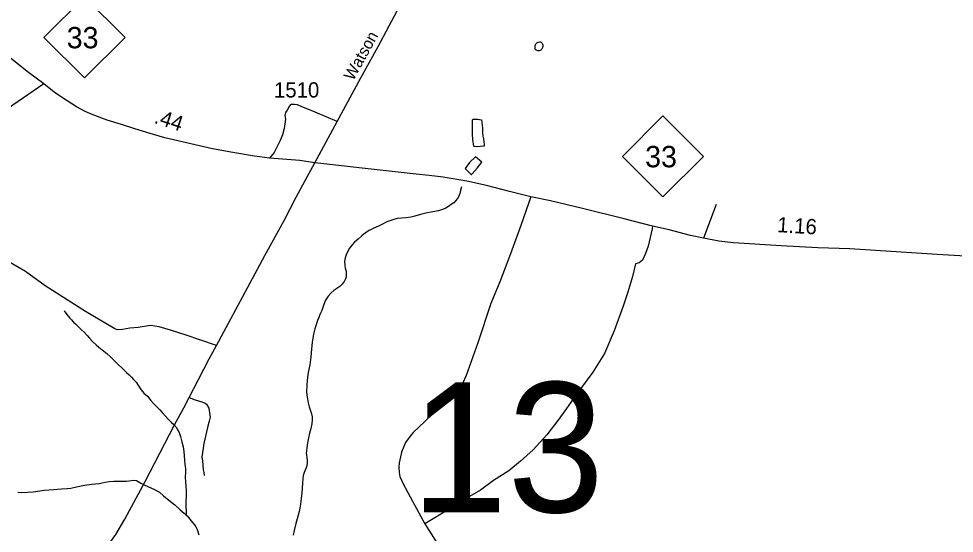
# Model space of a CAD drawing. Extents: x 2220236 to 2384410, y 720751 to 894131.
# Drawn here: x 2361132 to 2368804, y 858252 to 862475 of the extents above; entities that cross this region are included whole.
import ezdxf

# ---------------------------------------------------------------- set-up
doc = ezdxf.new("R2010")
doc.units = 0
for name, color, linetype in [('Exist Hydrographic Creek Single Shore', 7, 'Continuous'), ('Exist Hydrographic Misc Water Feature', 7, 'Continuous'), ('Exist Hydrographic Pond Under 1500 Sq Ft', 7, 'Continuous'), ('Exist Road Non-System Type 51', 7, 'Continuous'), ('Exist Road Primary NC Attributed', 7, 'Continuous'), ('Exist Road Primary NC Service Mileage Hundredths English Label', 7, 'Continuous'), ('Exist Road Primary NC Shield CELL', 7, 'Continuous'), ('Exist Road Primary NC Shield Number Label', 7, 'Continuous'), ('Exist Road Secondary Structure Standard Bridge Number Label', 7, 'Continuous'), ('Exist Road Secondary Type 51 Attributed', 7, 'Continuous'), ('Exist Road Secondary Type 51 Label', 7, 'Continuous'), ('Exist Road Secondary Type 51 Number Label', 7, 'Continuous')]:
    doc.layers.add(name, color=color, linetype=linetype)

msp = doc.modelspace()

# ---------------------------------------------------------------- linework, layer by layer
at = {"layer": 'Exist Hydrographic Creek Single Shore'}
for points in [[(2361125.5, 858588.9), (2361157.6, 858588.5), (2361249.3, 858593.9), (2361341.4, 858606.9), (2361419.3, 858612.4), (2361483.1, 858616.6), (2361529.2, 858619.5), (2361559.3, 858624), (2361604.9, 858632.4), (2361672.8, 858647.4), (2361732.6, 858655.7), (2361792.7, 858662.1), (2361840.6, 858671.6), (2361876.4, 858678), (2361912.4, 858680.1), (2361944.6, 858680.8), (2361983.6, 858680.8), (2362016.4, 858681.1), (2362038.3, 858683.7), (2362074.3, 858687.7), (2362098.4, 858684.5), (2362110.4, 858678.4), (2362132.6, 858664.5), (2362154.8, 858653.3), (2362196.9, 858633.7), (2362241.4, 858614.2), (2362285.4, 858588.7), (2362319.8, 858559), (2362362.2, 858525.6), (2362412.7, 858485.6), (2362455.4, 858446.3), (2362489.7, 858416.6), (2362505.7, 858402.4)], [(2362505.7, 858402.4), (2362513.9, 858395.6), (2362536.3, 858369.2), (2362556.5, 858341.5), (2362572.7, 858321.5), (2362584.8, 858305.6), (2362595.2, 858284), (2362607.9, 858240.2)]]:
    msp.add_lwpolyline(points, dxfattribs=at)
at = {"layer": 'Exist Hydrographic Misc Water Feature'}
for points in [[(2364761.8, 861094.3), (2364756.1, 861066.1), (2364750.2, 861039.6), (2364744.6, 861026.3), (2364734.8, 861007.8), (2364719, 860985.8), (2364699.1, 860965.3), (2364679.4, 860949.1), (2364655.5, 860933.3), (2364627.9, 860916.5), (2364607.9, 860908.4), (2364573.8, 860899.5), (2364527.9, 860889.4), (2364470.3, 860878.8), (2364426.4, 860868.2), (2364380.3, 860855.5), (2364346.5, 860847.5), (2364306.7, 860841), (2364270.8, 860837.8), (2364236.8, 860834.2), (2364208.8, 860827.1), (2364167, 860814.9), (2364145.1, 860804.8), (2364115.2, 860788.2), (2364081.4, 860772), (2364037.5, 860753.8), (2364005.7, 860736.7), (2363976, 860716.8), (2363944.5, 860692.6), (2363914.8, 860665.7), (2363886.9, 860641.6), (2363865.1, 860619.4), (2363843.6, 860591.6), (2363827.8, 860561.4), (2363818.3, 860537.1), (2363808.4, 860513), (2363803, 860486.6), (2363805.4, 860450.5), (2363809.7, 860426.8), (2363815.9, 860402.4), (2363818.1, 860381.2), (2363816.5, 860356.5), (2363810.6, 860339.2), (2363801, 860319.1), (2363785.2, 860296.1), (2363765.2, 860278.2), (2363741.6, 860261.5), (2363715.8, 860243.4), (2363692, 860223.4), (2363668.4, 860197.1), (2363648.7, 860165.1), (2363635.1, 860128.5), (2363617.7, 860080.2), (2363602, 860046.7), (2363592.5, 860022.4), (2363582.7, 859998.3), (2363573.5, 859975), (2363567.3, 859955.7), (2363559.5, 859930.1), (2363549.8, 859887.7), (2363538.7, 859821.6), (2363533.5, 859763.3), (2363528.3, 859699.1), (2363519.1, 859635.3), (2363506, 859570.8), (2363498.6, 859509.1), (2363495.2, 859464.7), (2363491.6, 859416.9), (2363494.1, 859386.5), (2363500.3, 859354.9), (2363506.9, 859323), (2363515.1, 859291.5), (2363523.4, 859265.6), (2363529.8, 859243.6), (2363538.1, 859209.4), (2363538.6, 859183.2), (2363535, 859149.6), (2363527.4, 859111.5), (2363517.7, 859075), (2363508.4, 859036.9), (2363500.6, 858994.6), (2363495.4, 858955), (2363491.6, 858926.9), (2363489.6, 858910.4), (2363491.9, 858895.1), (2363494.4, 858874.5), (2363498.4, 858849.4), (2363498.7, 858824.8), (2363494.9, 858804.9), (2363487.2, 858784.9), (2363481.6, 858770.6), (2363471.6, 858750.5), (2363466, 858726.6), (2363462.2, 858698.6), (2363458.6, 858666.3), (2363455.2, 858620.2), (2363453.8, 858583.3)], [(2361503.8, 860077.4), (2361528, 860047.2), (2361552.5, 860017.7), (2361564.5, 860003.4), (2361582.7, 859983.8), (2361601.1, 859968.2), (2361617.2, 859950.8), (2361645.6, 859924.7), (2361667.8, 859903.6), (2361692.2, 859875.7), (2361711.5, 859853.5), (2361740.6, 859823.5), (2361765.9, 859798.3), (2361789.4, 859778.9), (2361817.5, 859757.1), (2361855.8, 859727.5), (2361884.8, 859701.4), (2361916.7, 859668.3), (2361948.8, 859636.8), (2361981.2, 859606.9), (2362015.7, 859573.2), (2362037.9, 859551.8), (2362056.1, 859533.8), (2362074.5, 859515.5), (2362094.5, 859492.7), (2362115.1, 859462.4), (2362135.5, 859430.4), (2362157.9, 859403.4), (2362188.2, 859377.4), (2362216.5, 859343.4), (2362239, 859315.5), (2362261.3, 859291.8), (2362289.6, 859264.4), (2362309.8, 859244.5), (2362333.9, 859217), (2362360.4, 859187.5), (2362382.6, 859165.5), (2362404.8, 859144.4), (2362425.2, 859120.6), (2362435.4, 859102), (2362447.8, 859080.5), (2362458.1, 859046.4), (2362470.7, 859002.6), (2362481.2, 858962.7), (2362487.4, 858922.9), (2362487.8, 858889.1), (2362490.4, 858849.2), (2362495, 858817.2), (2362499.3, 858784.6), (2362499.7, 858751.1), (2362497.9, 858713.3), (2362500.5, 858674.7), (2362503, 858638.7), (2362505.5, 858601), (2362504, 858556.6), (2362502.4, 858514.9), (2362503.1, 858475.5), (2362505.5, 858433), (2362505.7, 858410.6), (2362505.7, 858402.4)], [(2363453.8, 858583.3), (2363448.4, 858538.8), (2363439.6, 858472.8), (2363431.5, 858430.5), (2363414.3, 858370), (2363404.7, 858331.9), (2363391.5, 858275.5), (2363384, 858235.9)]]:
    msp.add_lwpolyline(points, dxfattribs=at)
at = {"layer": 'Exist Hydrographic Pond Under 1500 Sq Ft'}
for points in [[(2365425.8, 862232.5), (2365420, 862223.4), (2365414, 862216.5), (2365408.2, 862213.7), (2365400.1, 862211.7), (2365394.5, 862211.5), (2365388.3, 862212.2), (2365382.3, 862213.6), (2365378.3, 862215.7), (2365372.9, 862219.8), (2365368.1, 862225.2), (2365365.8, 862231.6), (2365365.8, 862239.2), (2365365.9, 862245.8), (2365367.1, 862255.7), (2365368.9, 862260.7), (2365371.6, 862265.7), (2365375.7, 862271.4), (2365380.7, 862275.9), (2365384.9, 862278.4), (2365391.3, 862281.9), (2365403.4, 862284.1), (2365411.3, 862284.4), (2365417.2, 862282.3), (2365421.4, 862278.2), (2365425.6, 862270.2), (2365427.7, 862266.3), (2365429.7, 862258.2), (2365430, 862252.3), (2365429.9, 862246.7), (2365428.2, 862239.1), (2365425.8, 862232.5)], [(2364893, 861649.4), (2364927, 861644.2), (2364933.9, 861580.5), (2364934.4, 861537.9), (2364938.8, 861510.1), (2364942.9, 861488.3), (2364946.2, 861464.5), (2364949.4, 861442.6), (2364950.1, 861434.4), (2364949.6, 861430.2), (2364945.7, 861430), (2364915.6, 861426.5), (2364883.6, 861423.5), (2364868.1, 861425.2), (2364863.6, 861429.3), (2364856.8, 861483.1), (2364854.4, 861527.4), (2364853.7, 861575.6), (2364853, 861641.2), (2364855.6, 861649.5), (2364865, 861651.5), (2364893, 861649.4)], [(2364829.1, 861294.9), (2364791.7, 861246.5), (2364842.3, 861197), (2364845.9, 861197.1), (2364850.3, 861201.3), (2364891.7, 861248.3), (2364929.1, 861298), (2364878.7, 861341.9), (2364829.1, 861294.9)]]:
    msp.add_lwpolyline(points, dxfattribs=at)
at = {"layer": 'Exist Road Non-System Type 51'}
msp.add_line((2366851.7, 860949.1), (2366746.7, 860673.6), dxfattribs=at)
for points in [[(2363744.1, 861630.6), (2363564.2, 861708.2), (2363447.7, 861754.7), (2363417.5, 861768.4), (2363393.4, 861772), (2363367.6, 861771.8), (2363357.6, 861765.6), (2363349.6, 861755.6), (2363332.1, 861723.3), (2363320.3, 861705.2), (2363314.6, 861681.2), (2363320.9, 861651.2), (2363309.8, 861575.1), (2363294.6, 861520.9), (2363277.1, 861474.8), (2363241.9, 861410.3), (2363226.3, 861376.2), (2363188.9, 861331.7)], [(2365332.1, 861014.3), (2365250.1, 860778.8), (2365163.9, 860545.3), (2365076.5, 860314.8), (2365004.5, 860137.9), (2364897, 859815.5), (2364802.4, 859546.3), (2364775.1, 859487.4), (2364745.6, 859445.3), (2364611.1, 859312.8), (2364531.2, 859235), (2364462.4, 859169.8), (2364367.5, 859078.6), (2364341.9, 859048.4), (2364302.6, 858997.9), (2364270.6, 858917.4), (2364262.2, 858879.5), (2364252.6, 858831.2), (2364249, 858791.3), (2364251.7, 858751.2), (2364258, 858717.6), (2364285.3, 858658.7), (2364361, 858515.7), (2364461.9, 858330.6)], [(2366330.5, 860772.5), (2366326.8, 860751.7), (2366294.6, 860609.3), (2366271.3, 860548.9), (2366246.4, 860494.8), (2366221.2, 860471.7), (2366189.7, 860463.3), (2366166.5, 860360.2), (2366127.6, 860231.9), (2366089.8, 860116.2), (2366016.2, 859914.3), (2365935.3, 859727.1), (2365838.6, 859575.7), (2365691.6, 859374.5), (2365656.1, 859324), (2365611.6, 859258.1), (2365562.2, 859188.7), (2365463.4, 859060.4), (2365349.9, 858938.4), (2365247, 858843.8), (2365152.4, 858763.9), (2365026, 858686.6), (2364919.1, 858605.4), (2364829.7, 858555.6), (2364662.9, 858450.4), (2364461.9, 858330.6)], [(2362753.1, 859793.1), (2362618.2, 859840.2), (2362505.8, 859879), (2362378, 859920.5), (2362283.7, 859947.3), (2362249.6, 859952.9), (2362213.6, 859956.4), (2362111.8, 859941.2), (2362043.9, 859934.5), (2361984.1, 859923.8), (2361942.1, 859923.3), (2361920, 859931), (2361678.5, 860072), (2361349.9, 860284.1), (2361186.6, 860400), (2360957, 860532.7)], [(2362528.7, 859366.4), (2362578.9, 859347.1), (2362641.1, 859327.8), (2362661.1, 859320.7), (2362673.2, 859312.1), (2362691.6, 859278.4), (2362702.6, 859204.6), (2362694.9, 859172.5), (2362679.4, 859120.3), (2362651.1, 858990), (2362632.5, 858877.8), (2362638.8, 858847.9), (2362645.8, 858774.1), (2362649.9, 858752.1), (2362652.3, 858726.2)], [(2364461.9, 858330.6), (2364547, 858196), (2364643.7, 858048.8), (2364750.9, 857891), (2364841.4, 857744.8), (2364915, 857599.5), (2364995.1, 857426.7), (2365062.8, 857289.4), (2365103.9, 857194.1), (2365124.4, 857152.3)]]:
    msp.add_lwpolyline(points, dxfattribs=at)
at = {"layer": 'Exist Road Primary NC Attributed'}
for points in [[(2361338.5, 861941.9), (2361211.3, 862034.4), (2361133.5, 862095.4), (2361007.1, 862197.3), (2360881.9, 862299.8), (2360780.4, 862377.2), (2360612.2, 862513.9), (2360540.3, 862597.6), (2360479.7, 862660.8), (2360402.7, 862747.9), (2360305.6, 862848.7), (2360214.2, 862953.6), (2360068.6, 863093.8), (2359975.8, 863162.6), (2359919.4, 863195.9), (2359849, 863235), (2359774.6, 863268.2), (2359676, 863319), (2359589.4, 863371.9), (2359539.2, 863401.6)], [(2363561.4, 861291.2), (2363437, 861310.8), (2363188.9, 861331.7), (2363066.6, 861346.3), (2362888.3, 861376.2), (2362719.9, 861408.2), (2362329.5, 861498.1), (2362209.7, 861533.8), (2362083.6, 861571.7), (2361974.3, 861607.4), (2361856.6, 861641.1), (2361734.7, 861689.5), (2361675.8, 861712.6), (2361606.4, 861752.6), (2361482.4, 861832.5), (2361421.5, 861872.5), (2361338.5, 861941.9)], [(2369131.3, 860511.7), (2368664.6, 860539), (2367946.8, 860585.3), (2367684.1, 860593.7), (2367383.5, 860612.6), (2366992.6, 860635.7), (2366872.8, 860650.5), (2366746.7, 860673.6), (2366641.6, 860696.7), (2366465, 860743), (2366330.5, 860772.5), (2366097.2, 860833.5), (2365754.6, 860917.6), (2365492.3, 860979.5), (2365332.1, 861014.3), (2365157.6, 861057.4), (2364966.9, 861105.2), (2364806.6, 861141.3), (2364612.3, 861175), (2364498.1, 861189.5), (2364392.1, 861198.2), (2364193.9, 861219.9), (2363973.7, 861247.1), (2363561.4, 861291.2)]]:
    msp.add_lwpolyline(points, dxfattribs=at)
at = {"layer": 'Exist Road Primary NC Shield CELL'}
for points in [[(2361338.8, 862321.9), (2361671.8, 862654.9), (2362004.7, 862321.9), (2361671.8, 861988.9)], [(2366081.9, 861345.5), (2366414.9, 861678.5), (2366747.9, 861345.5), (2366414.9, 861012.5)]]:
    msp.add_lwpolyline(points, close=True, dxfattribs=at)
at = {"layer": 'Exist Road Secondary Type 51 Attributed'}
for points in [[(2363561.4, 861291.2), (2363744.1, 861630.6), (2363938.7, 861990.6), (2364079.5, 862246.1), (2364235.9, 862539.2)], [(2361338.5, 861941.9), (2360826.5, 861589.3), (2360247.6, 861195.2), (2360115.1, 861113.2), (2359515.5, 860707.9), (2358831.2, 860243.7), (2358648.7, 860115.6), (2358311.7, 859883.7), (2358075.8, 859727), (2357905.2, 859607), (2357204, 859144.5)], [(2360978, 857237.7), (2361267.2, 857525.8), (2361383.7, 857645.7), (2361532.9, 857795), (2361612.9, 857869.9), (2361735.2, 858001.6), (2361792.5, 858062.9), (2361831.3, 858110), (2361888.5, 858185.6), (2361927.4, 858242.9), (2362002, 858368.7), (2362169.6, 858677.5), (2362409.4, 859143), (2362487.4, 859281.8), (2362528.7, 859366.4), (2362605.9, 859515), (2362693.8, 859682.7), (2362753.1, 859793.1), (2363029, 860308.5), (2363151.6, 860531.4), (2363310, 860818.7), (2363408.1, 861011), (2363481.7, 861146), (2363561.4, 861291.2)]]:
    msp.add_lwpolyline(points, dxfattribs=at)

# ---------------------------------------------------------------- texts
at = {"layer": 'Exist Road Primary NC Service Mileage Hundredths English Label'}
for s, rotation, p in [('.44', 341.77155, (2362235.4, 861621.5)), ('1.16', 356.39637, (2367348.5, 860724.3))]:
    msp.add_text(s, height=125, rotation=rotation, dxfattribs=at).set_placement(p)
at = {"layer": 'Exist Road Primary NC Shield Number Label'}
for p in [(2361525.9, 862232.2), (2366269, 861255.8)]:
    msp.add_text('33', height=175, dxfattribs=at).set_placement(p)
at = {"layer": 'Exist Road Secondary Structure Standard Bridge Number Label'}
msp.add_text('13', height=1066.27, dxfattribs=at).set_placement((2364347, 858425.3))
at = {"layer": 'Exist Road Secondary Type 51 Label'}
msp.add_text('Watson', height=95, rotation=61.14167, dxfattribs=at).set_placement((2363875.3, 861960.6))
at = {"layer": 'Exist Road Secondary Type 51 Number Label'}
msp.add_text('1510', height=125, dxfattribs=at).set_placement((2363225, 861828.2))

doc.saveas('drawing.dxf')
